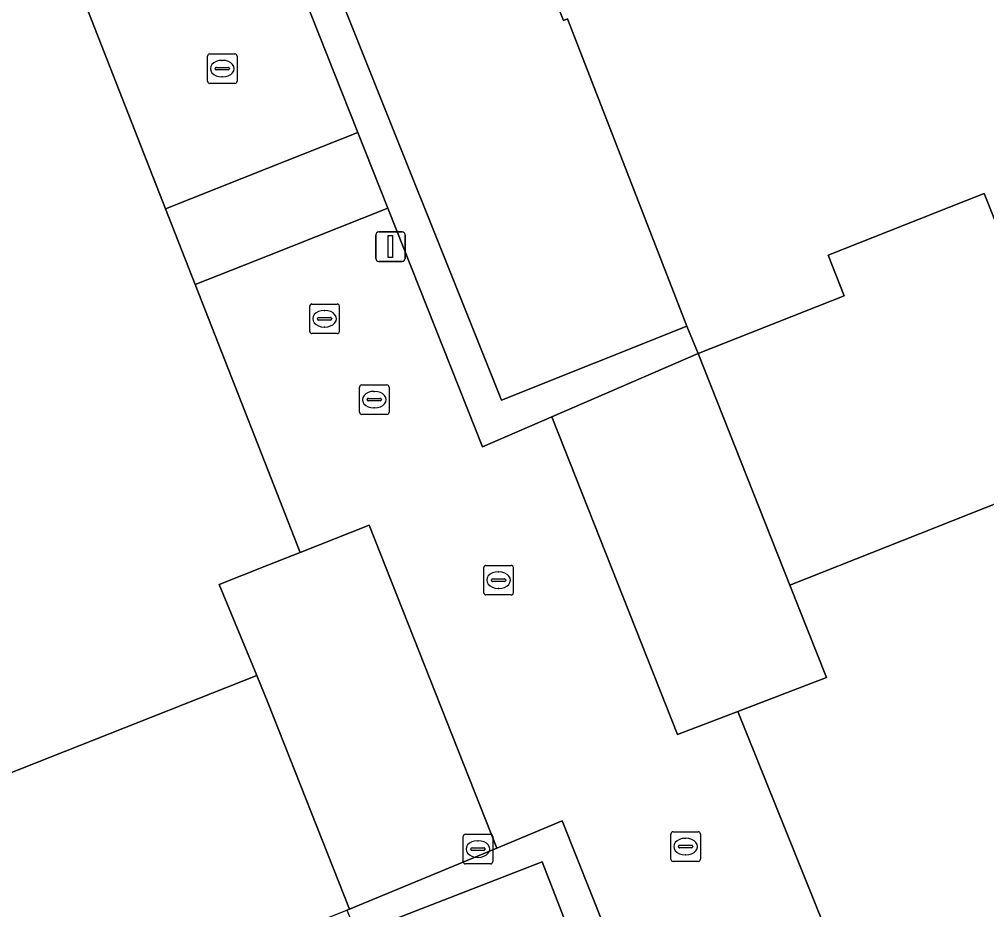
# Model space of a CAD drawing. Extents: x 158472 to 159562, y 388525 to 389606.
# Drawn here: x 158991.59 to 159024.34, y 388651.75 to 388681.88 of the extents above; entities that cross this region are included whole.
import ezdxf

# ---------------------------------------------------------------- set-up
doc = ezdxf.new("R2010")
doc.units = 0
for name, color, linetype in [('IMGEO_Brandkraan', 7, 'Continuous'), ('IMGEO_Erf', 7, 'Continuous'), ('IMGEO_Kolk', 7, 'Continuous'), ('IMGEO_Lichtmast', 7, 'Continuous'), ('IMGEO_Pand', 7, 'Continuous'), ('IMGEO_Parkeervlak_open', 7, 'Continuous'), ('IMGEO_Rijbaan_lokaal_open', 7, 'Continuous'), ('IMGEO_Rioolput', 7, 'Continuous'), ('IMGEO_Voetpad_open', 7, 'Continuous')]:
    doc.layers.add(name, color=color, linetype=linetype)

msp = doc.modelspace()

# ---------------------------------------------------------------- linework, layer by layer
at = {"layer": 'IMGEO_Brandkraan'}
for p, q in [((159006.615, 388653.37), (159006.615, 388654.222)), ((159006.69, 388654.296), (159007.542, 388654.296)), ((159007.103, 388654.076), (159007.128, 388654.076)), ((159007.616, 388654.222), (159007.616, 388653.37)), ((159006.874, 388653.79), (159006.874, 388653.802)), ((159007.312, 388653.753), (159006.914, 388653.753)), ((159006.917, 388653.839), (159007.315, 388653.839)), ((159007.358, 388653.802), (159007.358, 388653.79)), ((159007.126, 388653.516), (159007.101, 388653.516)), ((159007.542, 388653.296), (159006.69, 388653.296))]:
    msp.add_line(p, q, dxfattribs=at)
for points in [[(159006.615, 388653.37), (159006.615, 388654.222)], [(159006.69, 388654.296), (159007.542, 388654.296)], [(159007.616, 388654.222), (159007.616, 388653.37)], [(159007.542, 388653.296), (159006.69, 388653.296)]]:
    msp.add_lwpolyline(points, dxfattribs=at)
for centre, radius, start, end in [((159006.692, 388654.22), 0.0765, 91.552, 178.448), ((159006.692, 388654.22), 0.0765, 91.552, 178.448), ((159007.54, 388654.22), 0.0765, 1.552, 88.448), ((159007.54, 388654.22), 0.0765, 1.552, 88.448), ((159006.914, 388653.799), 0.0403, 85.8775, 175.7526), ((159006.911, 388653.789), 0.0366, 178.938, 274.7102), ((159007.315, 388653.796), 0.043, 264.8664, 352.4533), ((159007.319, 388653.801), 0.0386, 1.7309, 96.639), ((159006.692, 388653.372), 0.0765, 181.552, 268.448), ((159006.692, 388653.372), 0.0765, 181.552, 268.448), ((159007.54, 388653.372), 0.0765, 271.552, 358.448), ((159007.54, 388653.372), 0.0765, 271.552, 358.448)]:
    msp.add_arc(centre, radius, start, end, dxfattribs=at)
for centre, major_axis, ratio, start_param, end_param in [((159007.102, 388653.796), (-0.387, 0.002), 0.722429, 4.712389, 7.853982), ((159007.127, 388653.796), (-0.39, 0.002), 0.717154, 1.570796, 4.712389)]:
    msp.add_ellipse(centre, major_axis=major_axis, ratio=ratio, start_param=start_param, end_param=end_param, dxfattribs=at)
at = {"layer": 'IMGEO_Erf'}
msp.add_lwpolyline([(159033.169, 388728.335), (159005.095, 388709.33), (159004.947, 388708.646), (159004.483, 388706.499), (159003.98, 388700.44), (159005.115, 388699.486), (159007.508, 388700.389), (159008.036, 388698.963), (159002.846, 388696.944), (159007.172, 388685.823), (159008.298, 388686.264), (159008.64, 388685.291), (159010.016, 388681.846), (159010.149, 388681.899), (159014.193, 388671.501), (159014.573, 388670.573), (159019.515, 388672.528), (159018.974, 388673.896), (159023.624, 388675.735), (159024.255, 388675.985), (159024.834, 388674.52)], dxfattribs=at)
for points in [[(158993.829, 388682.38), (158996.134, 388683.253), (158991.931, 388694.055), (158986.773, 388692.12), (158989.883, 388684.264), (158979.9, 388680.312), (158984.692, 388668.208), (158989.637, 388655.719), (158999.634, 388659.677), (158998.352, 388662.753), (159000, 388663.406), (159001.095, 388663.839), (159000, 388666.634), (158997.541, 388672.907), (158996.538, 388675.467)], [(159032.425, 388654.428), (159030.736, 388658.7), (159031.663, 388659.067), (159029.462, 388664.631), (159028.535, 388664.264), (159027.59, 388666.654), (159017.675, 388662.732), (159018.911, 388659.6), (159015.909, 388658.454), (159023.331, 388640.05), (159026.234, 388641.04), (159027.368, 388638.087), (159037.33, 388642.027), (159036.63, 388643.796), (159037.559, 388644.164), (159035.352, 388649.744), (159034.423, 388649.377)]]:
    msp.add_lwpolyline(points, close=True, dxfattribs=at)
at = {"layer": 'IMGEO_Kolk'}
for p, q in [((158997.961, 388679.788), (158997.961, 388680.64)), ((158998.036, 388680.714), (158998.888, 388680.714)), ((158998.962, 388680.64), (158998.962, 388679.788)), ((158998.22, 388680.208), (158998.22, 388680.22)), ((158998.263, 388680.257), (158998.661, 388680.257)), ((158998.449, 388680.494), (158998.474, 388680.494)), ((158998.704, 388680.22), (158998.704, 388680.208)), ((158998.658, 388680.171), (158998.26, 388680.171)), ((158998.472, 388679.934), (158998.447, 388679.934)), ((158998.888, 388679.714), (158998.036, 388679.714)), ((159001.423, 388671.32), (159001.423, 388672.172)), ((159001.498, 388672.246), (159002.35, 388672.246)), ((159001.911, 388672.026), (159001.936, 388672.026)), ((159002.424, 388672.172), (159002.424, 388671.32)), ((159001.682, 388671.74), (159001.682, 388671.752)), ((159002.12, 388671.703), (159001.722, 388671.703)), ((159001.725, 388671.789), (159002.123, 388671.789)), ((159002.166, 388671.752), (159002.166, 388671.74)), ((159001.934, 388671.466), (159001.909, 388671.466)), ((159002.35, 388671.246), (159001.498, 388671.246)), ((159007.313, 388662.472), (159007.313, 388663.324)), ((159007.388, 388663.398), (159008.24, 388663.398)), ((159007.801, 388663.178), (159007.826, 388663.178)), ((159008.314, 388663.324), (159008.314, 388662.472)), ((159007.572, 388662.892), (159007.572, 388662.904)), ((159008.01, 388662.855), (159007.612, 388662.855)), ((159007.615, 388662.941), (159008.013, 388662.941)), ((159008.056, 388662.904), (159008.056, 388662.892)), ((159007.824, 388662.618), (159007.799, 388662.618)), ((159008.24, 388662.398), (159007.388, 388662.398)), ((159013.72, 388654.38), (159014.572, 388654.38)), ((159013.645, 388653.454), (159013.645, 388654.306)), ((159014.133, 388654.16), (159014.158, 388654.16)), ((159014.646, 388654.306), (159014.646, 388653.454)), ((159013.904, 388653.874), (159013.904, 388653.886)), ((159014.342, 388653.837), (159013.944, 388653.837)), ((159013.947, 388653.923), (159014.345, 388653.923)), ((159014.388, 388653.886), (159014.388, 388653.874)), ((159014.572, 388653.38), (159013.72, 388653.38)), ((159014.156, 388653.6), (159014.131, 388653.6))]:
    msp.add_line(p, q, dxfattribs=at)
for points in [[(158997.961, 388679.788), (158997.961, 388680.64)], [(158998.036, 388680.714), (158998.888, 388680.714)], [(158998.962, 388680.64), (158998.962, 388679.788)], [(158998.888, 388679.714), (158998.036, 388679.714)], [(159001.423, 388671.32), (159001.423, 388672.172)], [(159001.498, 388672.246), (159002.35, 388672.246)], [(159002.424, 388672.172), (159002.424, 388671.32)], [(159002.35, 388671.246), (159001.498, 388671.246)], [(159007.313, 388662.472), (159007.313, 388663.324)], [(159007.388, 388663.398), (159008.24, 388663.398)], [(159008.314, 388663.324), (159008.314, 388662.472)], [(159008.24, 388662.398), (159007.388, 388662.398)], [(159013.72, 388654.38), (159014.572, 388654.38)], [(159013.645, 388653.454), (159013.645, 388654.306)], [(159014.646, 388654.306), (159014.646, 388653.454)], [(159014.572, 388653.38), (159013.72, 388653.38)]]:
    msp.add_lwpolyline(points, dxfattribs=at)
for centre, radius, start, end in [((158998.038, 388680.638), 0.0765, 91.552, 178.448), ((158998.038, 388680.638), 0.0765, 91.552, 178.448), ((158998.886, 388680.638), 0.0765, 1.552, 88.448), ((158998.886, 388680.638), 0.0765, 1.552, 88.448), ((158998.26, 388680.217), 0.0403, 85.8775, 175.7526), ((158998.257, 388680.207), 0.0366, 178.938, 274.7102), ((158998.661, 388680.214), 0.043, 264.8664, 352.4533), ((158998.665, 388680.219), 0.0386, 1.7309, 96.639), ((158998.038, 388679.79), 0.0765, 181.552, 268.448), ((158998.038, 388679.79), 0.0765, 181.552, 268.448), ((158998.886, 388679.79), 0.0765, 271.552, 358.448), ((158998.886, 388679.79), 0.0765, 271.552, 358.448), ((159001.5, 388672.17), 0.0765, 91.552, 178.448), ((159001.5, 388672.17), 0.0765, 91.552, 178.448), ((159002.348, 388672.17), 0.0765, 1.552, 88.448), ((159002.348, 388672.17), 0.0765, 1.552, 88.448), ((159001.722, 388671.749), 0.0403, 85.8775, 175.7526), ((159001.719, 388671.739), 0.0366, 178.938, 274.7102), ((159002.123, 388671.746), 0.043, 264.8664, 352.4533), ((159002.127, 388671.751), 0.0386, 1.7309, 96.639), ((159001.5, 388671.322), 0.0765, 181.552, 268.448), ((159001.5, 388671.322), 0.0765, 181.552, 268.448), ((159002.348, 388671.322), 0.0765, 271.552, 358.448), ((159002.348, 388671.322), 0.0765, 271.552, 358.448), ((159007.39, 388663.322), 0.0765, 91.552, 178.448), ((159007.39, 388663.322), 0.0765, 91.552, 178.448), ((159008.238, 388663.322), 0.0765, 1.552, 88.448), ((159008.238, 388663.322), 0.0765, 1.552, 88.448), ((159007.612, 388662.901), 0.0403, 85.8775, 175.7526), ((159007.609, 388662.891), 0.0366, 178.938, 274.7102), ((159008.013, 388662.898), 0.043, 264.8664, 352.4533), ((159008.017, 388662.903), 0.0386, 1.7309, 96.639), ((159007.39, 388662.474), 0.0765, 181.552, 268.448), ((159007.39, 388662.474), 0.0765, 181.552, 268.448), ((159008.238, 388662.474), 0.0765, 271.552, 358.448), ((159008.238, 388662.474), 0.0765, 271.552, 358.448), ((159013.722, 388654.304), 0.0765, 91.552, 178.448), ((159013.722, 388654.304), 0.0765, 91.552, 178.448), ((159014.57, 388654.304), 0.0765, 1.552, 88.448), ((159014.57, 388654.304), 0.0765, 1.552, 88.448), ((159013.944, 388653.883), 0.0403, 85.8775, 175.7526), ((159013.941, 388653.873), 0.0366, 178.938, 274.7102), ((159014.345, 388653.88), 0.043, 264.8664, 352.4533), ((159014.349, 388653.885), 0.0386, 1.7309, 96.639), ((159013.722, 388653.456), 0.0765, 181.552, 268.448), ((159013.722, 388653.456), 0.0765, 181.552, 268.448), ((159014.57, 388653.456), 0.0765, 271.552, 358.448), ((159014.57, 388653.456), 0.0765, 271.552, 358.448)]:
    msp.add_arc(centre, radius, start, end, dxfattribs=at)
for centre, major_axis, ratio, start_param, end_param in [((158998.448, 388680.214), (-0.387, 0.002), 0.722429, 4.712389, 7.853982), ((158998.473, 388680.214), (-0.39, 0.002), 0.717154, 1.570796, 4.712389), ((159001.91, 388671.746), (-0.387, 0.002), 0.722429, 4.712389, 7.853982), ((159001.935, 388671.746), (-0.39, 0.002), 0.717154, 1.570796, 4.712389), ((159007.8, 388662.898), (-0.387, 0.002), 0.722429, 4.712389, 7.853982), ((159007.825, 388662.898), (-0.39, 0.002), 0.717154, 1.570796, 4.712389), ((159014.132, 388653.88), (-0.387, 0.002), 0.722429, 4.712389, 7.853982), ((159014.157, 388653.88), (-0.39, 0.002), 0.717154, 1.570796, 4.712389)]:
    msp.add_ellipse(centre, major_axis=major_axis, ratio=ratio, start_param=start_param, end_param=end_param, dxfattribs=at)
at = {"layer": 'IMGEO_Lichtmast'}
for p, q in [((159003.758, 388674.69), (159004.548, 388674.69)), ((159004.548, 388674.69), (159003.758, 388674.69)), ((159003.658, 388673.79), (159003.658, 388674.59)), ((159003.658, 388674.59), (159003.658, 388673.79)), ((159004.648, 388674.59), (159004.648, 388673.79)), ((159004.648, 388673.79), (159004.648, 388674.59)), ((159004.548, 388673.69), (159003.758, 388673.69)), ((159003.758, 388673.69), (159004.548, 388673.69))]:
    msp.add_line(p, q, dxfattribs=at)
msp.add_lwpolyline([(159004.078, 388674.565), (159004.228, 388674.565), (159004.228, 388673.815), (159004.078, 388673.815), (159004.078, 388674.565)], dxfattribs=at)
for centre, start, end in [((159003.758, 388674.59), 90, 180), ((159003.758, 388674.59), 90, 180), ((159004.548, 388674.59), 0, 90), ((159004.548, 388674.59), 360, 90), ((159003.758, 388673.79), 180, 270), ((159003.758, 388673.79), 180, 270), ((159004.548, 388673.79), 270, 0), ((159004.548, 388673.79), 270, 0)]:
    msp.add_arc(centre, 0.1, start, end, dxfattribs=at)
at = {"layer": 'IMGEO_Pand'}
for points in [[(159007.917, 388668.993), (159014.193, 388671.501), (159010.149, 388681.899), (159010.016, 388681.846), (159008.64, 388685.291), (159002.396, 388682.796)], [(159037.685, 388668.151), (159036.292, 388667.6), (159032.375, 388677.503), (159024.834, 388674.52), (159024.255, 388675.985), (159023.624, 388675.735), (159018.974, 388673.896), (159019.515, 388672.528), (159014.573, 388670.573), (159017.675, 388662.732), (159027.59, 388666.654), (159028.535, 388664.264), (159029.462, 388664.631), (159031.663, 388659.067), (159030.736, 388658.7), (159032.425, 388654.428), (159040.333, 388657.454), (159038.401, 388662.338), (159039.77, 388662.879)], [(159000, 388658.753), (158999.634, 388659.677), (158989.637, 388655.719), (158984.692, 388668.208), (158976.789, 388665.079), (158978.764, 388660.091), (158977.364, 388659.536), (158979.486, 388654.177), (158980.856, 388654.72), (158984.816, 388644.718), (158992.361, 388647.705), (158992.909, 388646.32), (158993.596, 388646.592), (158998.245, 388648.432), (158997.718, 388649.764), (159000, 388650.668), (159002.68, 388651.728), (159002.767, 388651.763)], [(159008.483, 388637.083), (159014.753, 388639.519), (159010.748, 388649.982), (159010.625, 388649.934), (159009.292, 388653.366), (159003.012, 388650.927), (159007.01, 388640.455), (159007.152, 388640.509)]]:
    msp.add_lwpolyline(points, close=True, dxfattribs=at)
at = {"layer": 'IMGEO_Parkeervlak_open'}
for points in [[(159015.909, 388658.454), (159018.911, 388659.6), (159017.675, 388662.732), (159014.573, 388670.573), (159009.614, 388668.426), (159013.868, 388657.676)], [(159003.432, 388664.763), (159001.095, 388663.839), (159000, 388663.406), (158998.352, 388662.753), (158999.634, 388659.677), (159000, 388658.753), (159002.767, 388651.763), (159007.756, 388653.831)]]:
    msp.add_lwpolyline(points, close=True, dxfattribs=at)
at = {"layer": 'IMGEO_Rijbaan_lokaal_open'}
for points in [[(158993.829, 388682.38), (158996.538, 388675.467), (159000, 388676.84), (159003.052, 388678.051), (159000.951, 388683.349)], [(159026.242, 388619.433), (159023.204, 388627.18), (159025.488, 388628.115), (159021.187, 388639.221), (159023.331, 388640.05), (159015.909, 388658.454), (159013.868, 388657.676), (159009.614, 388668.426), (159007.271, 388667.412), (159004.066, 388675.495), (159000, 388673.882), (158997.541, 388672.907), (159000, 388666.634), (159001.095, 388663.839), (159003.432, 388664.763), (159007.756, 388653.831), (159009.972, 388654.75), (159016.272, 388638.912), (159014.069, 388638.059), (159018.329, 388627.058), (159016.062, 388626.181), (159019.743, 388616.716)]]:
    msp.add_lwpolyline(points, dxfattribs=at)
msp.add_lwpolyline([(159003.052, 388678.051), (159000, 388676.84), (158996.538, 388675.467), (158997.541, 388672.907), (159000, 388673.882), (159004.066, 388675.495)], close=True, dxfattribs=at)
at = {"layer": 'IMGEO_Rioolput'}
for p, q in [((159003.107, 388668.583), (159003.107, 388669.435)), ((159003.182, 388669.509), (159004.034, 388669.509)), ((159004.108, 388669.435), (159004.108, 388668.583)), ((159003.409, 388669.052), (159003.807, 388669.052)), ((159003.595, 388669.289), (159003.62, 388669.289)), ((159003.366, 388669.003), (159003.366, 388669.015)), ((159003.804, 388668.966), (159003.406, 388668.966)), ((159003.618, 388668.729), (159003.593, 388668.729)), ((159003.85, 388669.015), (159003.85, 388669.003)), ((159004.034, 388668.509), (159003.182, 388668.509))]:
    msp.add_line(p, q, dxfattribs=at)
for points in [[(159003.107, 388668.583), (159003.107, 388669.435)], [(159003.182, 388669.509), (159004.034, 388669.509)], [(159004.108, 388669.435), (159004.108, 388668.583)], [(159004.034, 388668.509), (159003.182, 388668.509)]]:
    msp.add_lwpolyline(points, dxfattribs=at)
for centre, radius, start, end in [((159003.184, 388669.433), 0.0765, 91.552, 178.448), ((159003.184, 388669.433), 0.0765, 91.552, 178.448), ((159004.032, 388669.433), 0.0765, 1.552, 88.448), ((159004.032, 388669.433), 0.0765, 1.552, 88.448), ((159003.406, 388669.012), 0.0403, 85.8775, 175.7526), ((159003.811, 388669.014), 0.0386, 1.7309, 96.639), ((159003.403, 388669.002), 0.0366, 178.938, 274.7102), ((159003.807, 388669.009), 0.043, 264.8664, 352.4533), ((159003.184, 388668.585), 0.0765, 181.552, 268.448), ((159003.184, 388668.585), 0.0765, 181.552, 268.448), ((159004.032, 388668.585), 0.0765, 271.552, 358.448), ((159004.032, 388668.585), 0.0765, 271.552, 358.448)]:
    msp.add_arc(centre, radius, start, end, dxfattribs=at)
for centre, major_axis, ratio, start_param, end_param in [((159003.594, 388669.009), (-0.387, 0.002), 0.722429, 4.712389, 7.853982), ((159003.619, 388669.009), (-0.39, 0.002), 0.717154, 1.570796, 4.712389)]:
    msp.add_ellipse(centre, major_axis=major_axis, ratio=ratio, start_param=start_param, end_param=end_param, dxfattribs=at)
at = {"layer": 'IMGEO_Voetpad_open'}
for points in [[(159002.396, 388682.796), (159008.64, 388685.291), (159008.298, 388686.264), (159007.172, 388685.823), (159003.215, 388684.274), (159000.951, 388683.349), (159003.052, 388678.051), (159004.066, 388675.495), (159007.271, 388667.412), (159009.614, 388668.426), (159014.573, 388670.573), (159014.193, 388671.501), (159007.917, 388668.993)], [(159009.972, 388654.75), (159007.756, 388653.831), (159002.767, 388651.763), (159002.68, 388651.728), (159003.012, 388650.927), (159009.292, 388653.366), (159010.625, 388649.934), (159010.748, 388649.982), (159014.753, 388639.519), (159008.483, 388637.083), (159008.885, 388636.053), (159014.069, 388638.059), (159016.272, 388638.912)]]:
    msp.add_lwpolyline(points, close=True, dxfattribs=at)

doc.saveas('drawing.dxf')
